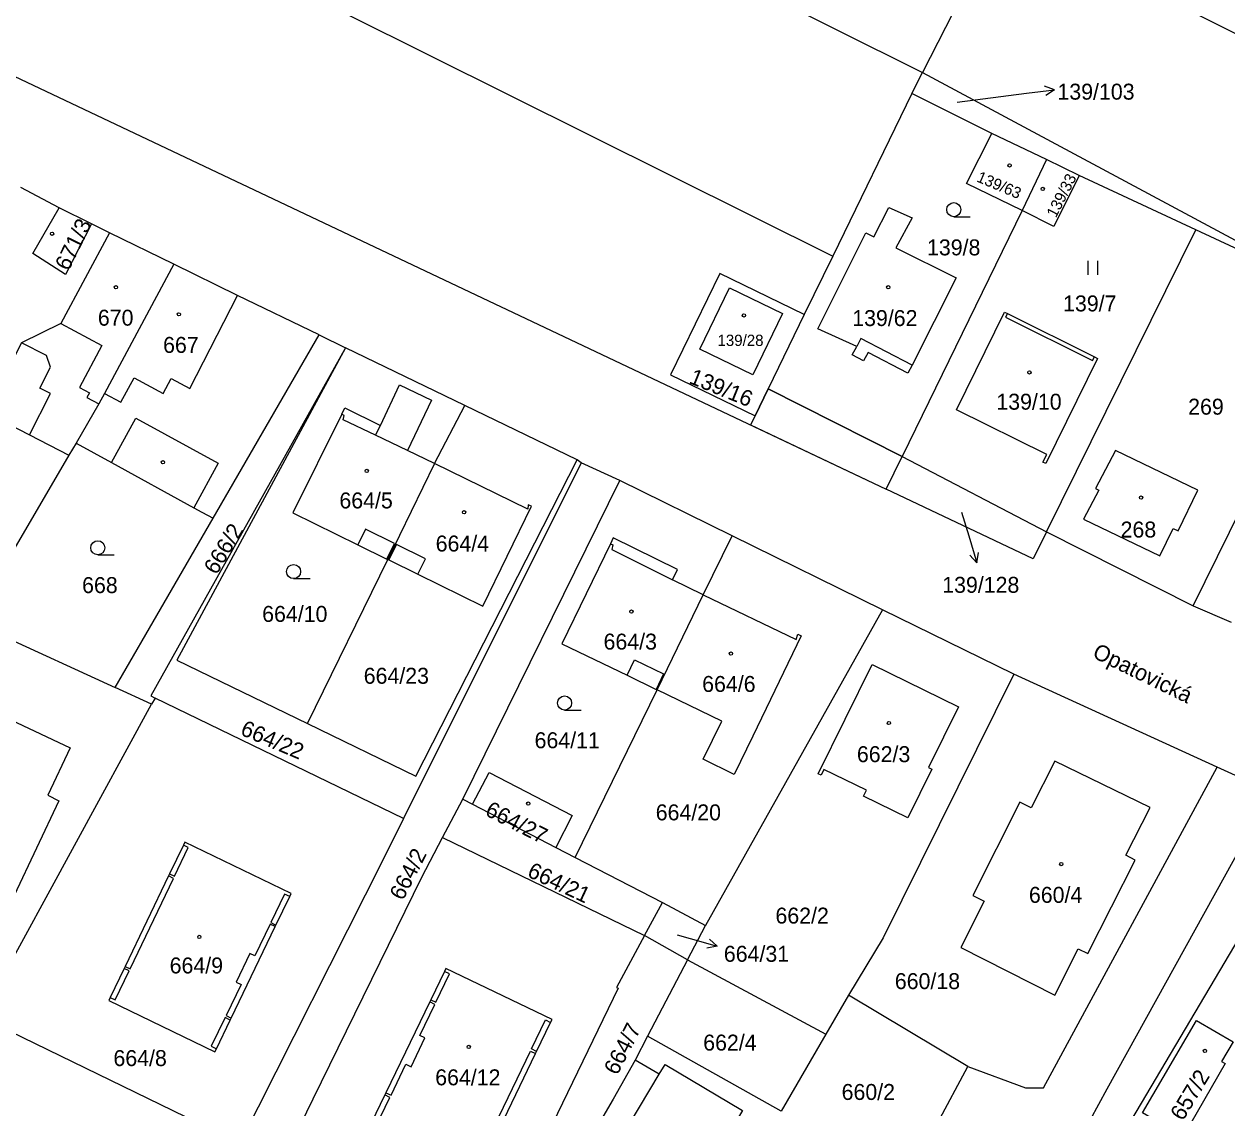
# Model space of a CAD drawing. Extents: x -756746 to -753363, y -1166406 to -1161727.
# Drawn here: x -754790.1 to -754661.9, y -1162779.4 to -1162663.9 of the extents above; entities that cross this region are included whole.
import ezdxf

# ---------------------------------------------------------------- set-up
doc = ezdxf.new("R2010")
doc.units = 0
for name, color, linetype in [('Hranice parcel', 7, 'Continuous'), ('Parcelní čísla', 7, 'Continuous'), ('Pop  PČ popisy', 7, 'Continuous'), ('Vnitřní kresba', 7, 'Continuous'), ('Věcná břemena k části', 7, 'Continuous'), ('Značky budov', 7, 'Continuous'), ('Značky kultur', 7, 'Continuous')]:
    doc.layers.add(name, color=color, linetype=linetype)

msp = doc.modelspace()

# ---------------------------------------------------------------- linework, layer by layer
at = {"layer": 'Hranice parcel'}
for p, q in [((-754684.17, -1162649.13), (-754694.33, -1162669.09)), ((-754695.48, -1162671.34), (-754694.33, -1162669.09)), ((-754694.33, -1162669.09), (-754649.41, -1162693.2)), ((-754695.48, -1162671.34), (-754703.91, -1162688.67)), ((-754686.95, -1162675.59), (-754695.48, -1162671.34)), ((-754681.12, -1162678.39), (-754686.95, -1162675.59)), ((-754681.12, -1162678.39), (-754683.73, -1162683.82)), ((-754677.65, -1162680.07), (-754681.12, -1162678.39)), ((-754665.21, -1162685.88), (-754677.65, -1162680.07)), ((-754786.33, -1162683.51), (-754790.42, -1162681.35)), ((-754782.9, -1162685.23), (-754786.33, -1162683.51)), ((-754683.73, -1162683.82), (-754696.5, -1162710.02)), ((-754780.99, -1162686.18), (-754782.9, -1162685.23)), ((-754774.14, -1162689.53), (-754780.99, -1162686.18)), ((-754681.12, -1162718.06), (-754665.21, -1162685.88)), ((-754649.41, -1162693.2), (-754665.21, -1162685.88)), ((-754703.91, -1162688.67), (-754706.94, -1162694.9)), ((-754665.48, -1162725.92), (-754649.41, -1162693.2)), ((-754706.94, -1162694.9), (-754710.8, -1162702.82)), ((-754769.94, -1162716.59), (-754758.65, -1162697.06)), ((-754758.65, -1162697.06), (-754755.83, -1162698.44)), ((-754743.12, -1162704.57), (-754755.83, -1162698.44)), ((-754710.8, -1162702.82), (-754696.5, -1162710.02)), ((-754746.34, -1162710.77), (-754743.12, -1162704.57)), ((-754731.13, -1162710.36), (-754743.12, -1162704.57)), ((-754784.55, -1162708.59), (-754785.31, -1162709.87)), ((-754785.31, -1162709.87), (-754795.69, -1162727.61)), ((-754698.2, -1162713.51), (-754696.5, -1162710.02)), ((-754696.5, -1162710.02), (-754681.12, -1162718.06)), ((-754746.34, -1162710.77), (-754751.32, -1162720.99)), ((-754730.72, -1162710.68), (-754749.64, -1162748.6)), ((-754730.72, -1162710.68), (-754731.13, -1162710.36)), ((-754726.58, -1162712.57), (-754730.72, -1162710.68)), ((-754743.31, -1162746.53), (-754726.58, -1162712.57)), ((-754714.62, -1162718.46), (-754726.58, -1162712.57)), ((-754780.37, -1162734.63), (-754769.94, -1162716.59)), ((-754717.71, -1162724.76), (-754714.62, -1162718.46)), ((-754698.59, -1162726.35), (-754714.62, -1162718.46)), ((-754681.12, -1162718.06), (-754665.48, -1162725.92)), ((-754759.89, -1162738.46), (-754751.32, -1162720.99)), ((-754722.63, -1162734.88), (-754717.71, -1162724.76)), ((-754698.59, -1162726.35), (-754717.47, -1162759.97)), ((-754684.6, -1162733.2), (-754698.59, -1162726.35)), ((-754665.48, -1162725.92), (-754661.45, -1162727.66)), ((-754795.69, -1162727.61), (-754780.37, -1162734.63)), ((-754662.93, -1162743.11), (-754684.6, -1162733.2)), ((-754776.5, -1162736.4), (-754780.37, -1162734.63)), ((-754776.11, -1162735.76), (-754776.5, -1162736.4)), ((-754749.64, -1162748.6), (-754776.11, -1162735.76)), ((-754731.36, -1162752.74), (-754722.63, -1162734.88)), ((-754794.7, -1162769.74), (-754776.5, -1162736.4)), ((-754745.48, -1162750.62), (-754743.31, -1162746.53)), ((-754743.31, -1162746.53), (-754742.29, -1162747.06)), ((-754742.29, -1162747.06), (-754733.43, -1162751.66)), ((-754652.76, -1162748.03), (-754672.65, -1162781.62)), ((-754745.48, -1162750.62), (-754723.98, -1162761.05)), ((-754733.43, -1162751.66), (-754731.36, -1162752.74)), ((-754731.36, -1162752.74), (-754722.06, -1162757.54)), ((-754723.98, -1162761.05), (-754722.06, -1162757.54)), ((-754722.06, -1162757.54), (-754717.47, -1162759.97)), ((-754719.39, -1162763.64), (-754717.47, -1162759.97)), ((-754723.98, -1162761.05), (-754724.47, -1162761.98)), ((-754719.39, -1162763.64), (-754723.98, -1162761.05)), ((-754719.39, -1162763.64), (-754723.65, -1162771.77)), ((-754719.39, -1162763.64), (-754704.65, -1162771.56)), ((-754702.24, -1162767.42), (-754704.65, -1162771.56)), ((-754689.52, -1162775), (-754702.24, -1162767.42)), ((-754794.7, -1162769.74), (-754767.07, -1162783.15)), ((-754704.65, -1162771.56), (-754709.4, -1162779.75)), ((-754723.65, -1162771.77), (-754724.95, -1162774.34)), ((-754709.4, -1162779.75), (-754723.65, -1162771.77)), ((-754722.39, -1162775.81), (-754724.95, -1162774.34)), ((-754692.75, -1162781.03), (-754689.52, -1162775))]:
    msp.add_line(p, q, dxfattribs=at)
for points in [[(-754966.87, -1162534.43), (-754964.08, -1162535.95), (-754855.65, -1162588.75), (-754824.76, -1162604.15), (-754694.33, -1162669.09)], [(-754968.19, -1162559.28), (-754874.06, -1162604.93), (-754833.26, -1162624.24), (-754703.91, -1162688.67)], [(-754962.36, -1162588.4), (-754835.57, -1162648.45), (-754698.2, -1162713.51)], [(-754606.64, -1162691.35), (-754606.24, -1162690.54), (-754609.24, -1162689.03), (-754609.65, -1162689.83), (-754613.06, -1162688.11), (-754613.46, -1162688.92), (-754634.65, -1162678.24), (-754634.25, -1162677.43), (-754637.6, -1162675.75), (-754637.17, -1162674.9), (-754640.21, -1162673.37), (-754640.63, -1162674.21), (-754644.03, -1162672.5), (-754644.43, -1162673.31), (-754669.72, -1162660.56)], [(-754683.73, -1162683.82), (-754689.66, -1162680.92), (-754686.95, -1162675.59)], [(-754677.65, -1162680.07), (-754680.34, -1162685.51), (-754683.73, -1162683.82)], [(-754782.9, -1162685.23), (-754785.68, -1162690.62), (-754789.16, -1162688.38), (-754786.33, -1162683.51)], [(-754705.48, -1162696.41), (-754700.39, -1162686.19), (-754699.51, -1162686.62), (-754697.93, -1162683.48), (-754695.46, -1162684.59), (-754697.19, -1162687.78), (-754690.76, -1162690.98), (-754695.44, -1162700.27), (-754695.9, -1162701.15), (-754700.14, -1162698.93), (-754700.62, -1162699.83), (-754701.82, -1162699.2), (-754701.35, -1162698.31), (-754705.48, -1162696.41)], [(-754780.99, -1162686.18), (-754786.17, -1162695.84), (-754790.35, -1162697.92), (-754794.16, -1162705.33), (-754789.52, -1162707.71), (-754785.31, -1162709.87)], [(-754774.14, -1162689.53), (-754781.51, -1162703.3), (-754782.11, -1162704.4), (-754784.55, -1162708.59)], [(-754758.65, -1162697.06), (-754767.33, -1162692.85), (-754774.14, -1162689.53)], [(-754706.94, -1162694.9), (-754715.93, -1162690.52), (-754721.19, -1162701.31), (-754712.19, -1162705.69), (-754710.8, -1162702.82)], [(-754712.43, -1162701.31), (-754718.06, -1162698.58), (-754714.9, -1162692.06), (-754709.26, -1162694.8), (-754712.43, -1162701.31)], [(-754681.1, -1162709.79), (-754690.72, -1162705.04), (-754685.6, -1162694.65), (-754685.3, -1162694.79), (-754676.02, -1162699.4), (-754675.69, -1162699.57), (-754681.21, -1162710.77), (-754681.51, -1162710.62), (-754681.1, -1162709.79)], [(-754755.83, -1162698.44), (-754776.57, -1162735.51), (-754776.11, -1162735.76)], [(-754755.83, -1162698.44), (-754773.82, -1162731.72), (-754759.89, -1162738.46)], [(-754746.34, -1162710.77), (-754749.23, -1162709.39), (-754752.64, -1162707.75), (-754756.08, -1162706.11), (-754755.98, -1162705.64), (-754756.23, -1162705.49), (-754761.43, -1162716.03), (-754754.51, -1162719.42), (-754751.43, -1162720.94), (-754751.32, -1162720.99)], [(-754784.55, -1162708.59), (-754780.77, -1162710.66), (-754771.99, -1162715.47), (-754771.13, -1162715.94), (-754769.94, -1162716.59)], [(-754667.09, -1162717.95), (-754664.99, -1162713.61), (-754673.78, -1162709.37), (-754675.9, -1162713.42), (-754675.54, -1162713.6), (-754677.17, -1162716.71), (-754669.04, -1162720.6), (-754667.63, -1162717.69), (-754667.09, -1162717.95)], [(-754759.89, -1162738.46), (-754748.32, -1162744.06), (-754731.13, -1162710.36)], [(-754751.32, -1162720.99), (-754751.21, -1162721.04), (-754748.12, -1162722.56), (-754741.18, -1162725.97), (-754736, -1162715.32), (-754736.35, -1162715.15), (-754736.41, -1162715.63), (-754746.34, -1162710.77)], [(-754681.12, -1162718.06), (-754682.56, -1162720.92), (-754698.2, -1162713.51)], [(-754717.71, -1162724.76), (-754720.98, -1162723.14), (-754720.45, -1162722.07), (-754727.29, -1162718.69), (-754727.59, -1162719.31), (-754732.79, -1162729.97), (-754725.83, -1162733.33), (-754722.74, -1162734.83), (-754722.63, -1162734.88)], [(-754717.71, -1162724.76), (-754707.8, -1162729.51), (-754707.63, -1162728.94), (-754707.27, -1162729.11), (-754712.43, -1162739.82), (-754714.42, -1162743.91), (-754717.7, -1162742.26), (-754715.72, -1162738.23), (-754722.63, -1162734.88)], [(-754705.15, -1162743.98), (-754705.46, -1162743.83), (-754699.69, -1162732.19), (-754690.52, -1162736.7), (-754693.7, -1162743.16), (-754693.36, -1162743.33), (-754695.91, -1162748.51), (-754700.62, -1162746.19), (-754700.32, -1162745.58), (-754704.84, -1162743.36), (-754705.15, -1162743.98)], [(-754684.6, -1162733.2), (-754698.55, -1162761.3), (-754702.24, -1162767.42)], [(-754802.45, -1162751.42), (-754803.48, -1162750.92), (-754798.7, -1162740.84), (-754797.67, -1162741.32), (-754795.28, -1162736.29), (-754785.17, -1162741.07), (-754787.56, -1162746.1), (-754786.39, -1162746.69), (-754791.13, -1162756.78), (-754792.33, -1162756.18), (-754794.7, -1162761.17), (-754804.8, -1162756.38), (-754802.45, -1162751.42)], [(-754680.25, -1162742.47), (-754682.76, -1162747.46), (-754683.96, -1162746.85), (-754688.97, -1162756.79), (-754687.77, -1162757.4), (-754690.25, -1162762.31), (-754680.24, -1162767.39), (-754677.75, -1162762.47), (-754676.73, -1162762.98), (-754671.68, -1162753.01), (-754672.69, -1162752.5), (-754670.07, -1162747.41), (-754680.25, -1162742.47)], [(-754689.52, -1162775), (-754683.37, -1162777.27), (-754681.43, -1162777.27), (-754662.93, -1162743.11)], [(-754652.76, -1162748.03), (-754657.16, -1162745.74), (-754662.93, -1162743.11)], [(-754742.29, -1162747.06), (-754740.53, -1162743.7), (-754731.67, -1162748.27), (-754733.43, -1162751.66)], [(-754749.64, -1162748.6), (-754751.82, -1162752.97), (-754767.07, -1162783.15)], [(-754769.75, -1162773.43), (-754769.59, -1162773.11), (-754768.13, -1162770.06), (-754768.02, -1162769.84), (-754763.31, -1162760.09), (-754763.24, -1162759.94), (-754761.77, -1162756.91), (-754761.62, -1162756.59), (-754772.95, -1162751.11), (-754773.11, -1162751.44), (-754774.57, -1162754.47), (-754774.68, -1162754.71), (-754779.32, -1162764.35), (-754779.43, -1162764.58), (-754780.9, -1162767.64), (-754781.06, -1162767.97), (-754769.75, -1162773.43)], [(-754762.62, -1162785.3), (-754759.26, -1162778.44), (-754747.71, -1162754.82), (-754745.48, -1162750.62)], [(-754724.47, -1162761.98), (-754726.95, -1162766.59), (-754726.79, -1162766.67), (-754737.56, -1162788.97), (-754738.7, -1162788.42), (-754742.32, -1162795.15)], [(-754751.63, -1162778.03), (-754753.09, -1162781.06), (-754753.25, -1162781.39), (-754741.95, -1162786.85), (-754741.79, -1162786.51), (-754740.32, -1162783.46), (-754740.2, -1162783.23), (-754735.57, -1162773.62), (-754735.46, -1162773.4), (-754733.97, -1162770.31), (-754733.82, -1162770), (-754745.13, -1162764.55), (-754745.28, -1162764.87), (-754746.74, -1162767.9), (-754746.86, -1162768.13), (-754751.52, -1162777.8), (-754751.63, -1162778.03)], [(-754662.08, -1162774.67), (-754666.57, -1162782.48), (-754670.89, -1162779.95), (-754665.13, -1162770.09), (-754661.24, -1162772.36), (-754662.46, -1162774.46), (-754662.08, -1162774.67)], [(-754724.95, -1162774.34), (-754727.32, -1162778.47), (-754729.99, -1162783.1), (-754735.01, -1162791.13)], [(-754722.39, -1162775.81), (-754721.78, -1162774.79), (-754713.54, -1162779.71), (-754718.46, -1162787.95), (-754725.54, -1162783.73)], [(-754725.54, -1162783.73), (-754726.69, -1162783.04), (-754722.39, -1162775.81)]]:
    msp.add_lwpolyline(points, dxfattribs=at)
at = {"layer": 'Pop  PČ popisy'}
for p, q in [((-754690.66, -1162672.28), (-754683.26, -1162671.32)), ((-754683.26, -1162671.32), (-754680.28, -1162670.95)), ((-754680.28, -1162670.95), (-754681.34, -1162670.58)), ((-754680.28, -1162670.95), (-754681.21, -1162671.57)), ((-754690.17, -1162715.95), (-754689.42, -1162718.48)), ((-754689.42, -1162718.48), (-754688.54, -1162721.35)), ((-754688.54, -1162721.35), (-754688.36, -1162720.25)), ((-754688.54, -1162721.35), (-754689.31, -1162720.54)), ((-754720.47, -1162760.97), (-754719.11, -1162761.37)), ((-754719.11, -1162761.37), (-754716.22, -1162762.2)), ((-754716.22, -1162762.2), (-754717.33, -1162762.4)), ((-754716.22, -1162762.2), (-754717.05, -1162761.44))]:
    msp.add_line(p, q, dxfattribs=at)
at = {"layer": 'Vnitřní kresba'}
for p, q in [((-754772.41, -1162702.77), (-754767.33, -1162692.85)), ((-754786.17, -1162695.84), (-754781.79, -1162698.18)), ((-754685.3, -1162694.79), (-754685.5, -1162695.19)), ((-754685.5, -1162695.19), (-754676.21, -1162699.8)), ((-754787.71, -1162699.25), (-754790.35, -1162697.92)), ((-754781.79, -1162698.18), (-754784.19, -1162702.65)), ((-754700.91, -1162697.46), (-754701.35, -1162698.31)), ((-754695.44, -1162700.27), (-754700.91, -1162697.46)), ((-754787.27, -1162700.49), (-754787.71, -1162699.25)), ((-754676.21, -1162699.8), (-754676.02, -1162699.4)), ((-754788.41, -1162702.72), (-754787.27, -1162700.49)), ((-754779.76, -1162704.24), (-754778.37, -1162701.63)), ((-754778.37, -1162701.63), (-754775.27, -1162703.29)), ((-754775.27, -1162703.29), (-754774.42, -1162701.69)), ((-754774.42, -1162701.69), (-754772.41, -1162702.77)), ((-754752.11, -1162706.71), (-754750.07, -1162702.39)), ((-754750.07, -1162702.39), (-754746.66, -1162704.02)), ((-754789.52, -1162707.71), (-754787.27, -1162703.3)), ((-754787.27, -1162703.3), (-754788.41, -1162702.72)), ((-754784.19, -1162702.65), (-754783.12, -1162703.22)), ((-754783.12, -1162703.22), (-754783.38, -1162703.72)), ((-754783.38, -1162703.72), (-754782.11, -1162704.4)), ((-754781.51, -1162703.3), (-754779.76, -1162704.24)), ((-754756.23, -1162705.49), (-754755.91, -1162704.84)), ((-754755.91, -1162704.84), (-754752.11, -1162706.71)), ((-754746.66, -1162704.02), (-754749.23, -1162709.39)), ((-754780.77, -1162710.66), (-754778.18, -1162705.93)), ((-754778.18, -1162705.93), (-754769.4, -1162710.73)), ((-754752.64, -1162707.75), (-754752.11, -1162706.71)), ((-754769.4, -1162710.73), (-754771.99, -1162715.47)), ((-754753.7, -1162717.77), (-754754.51, -1162719.42)), ((-754750.62, -1162719.29), (-754753.7, -1162717.77)), ((-754751.43, -1162720.94), (-754750.62, -1162719.29)), ((-754750.4, -1162719.39), (-754751.21, -1162721.04)), ((-754747.31, -1162720.91), (-754750.4, -1162719.39)), ((-754727.59, -1162719.31), (-754727.33, -1162719.44)), ((-754727.33, -1162719.44), (-754727.45, -1162719.94)), ((-754727.45, -1162719.94), (-754720.98, -1162723.14)), ((-754748.12, -1162722.56), (-754747.31, -1162720.91)), ((-754725.83, -1162733.33), (-754725.03, -1162731.68)), ((-754725.03, -1162731.68), (-754721.93, -1162733.18)), ((-754721.93, -1162733.18), (-754722.74, -1162734.83)), ((-754674.65, -1162777.37), (-754657.16, -1162745.74)), ((-754774.04, -1162754.73), (-754772.59, -1162751.69)), ((-754772.59, -1162751.69), (-754773.11, -1162751.44)), ((-754778.79, -1162764.6), (-754774.16, -1162754.96)), ((-754774.16, -1162754.96), (-754774.68, -1162754.71)), ((-754774.57, -1162754.47), (-754774.04, -1162754.73)), ((-754762.32, -1162756.65), (-754763.78, -1162759.67)), ((-754761.77, -1162756.91), (-754762.32, -1162756.65)), ((-754763.85, -1162759.83), (-754765.48, -1162763.21)), ((-754763.31, -1162760.09), (-754763.85, -1162759.83)), ((-754763.78, -1162759.67), (-754763.24, -1162759.94)), ((-754766.02, -1162762.95), (-754767.5, -1162766.01)), ((-754765.48, -1162763.21), (-754766.02, -1162762.95)), ((-754780.38, -1162767.89), (-754778.9, -1162764.83)), ((-754778.9, -1162764.83), (-754779.43, -1162764.58)), ((-754779.32, -1162764.35), (-754778.79, -1162764.6)), ((-754746.2, -1162768.16), (-754744.74, -1162765.13)), ((-754744.74, -1162765.13), (-754745.28, -1162764.87)), ((-754766.96, -1162766.27), (-754768.56, -1162769.58)), ((-754767.5, -1162766.01), (-754766.96, -1162766.27)), ((-754780.9, -1162767.64), (-754780.38, -1162767.89)), ((-754747.9, -1162771.69), (-754746.31, -1162768.39)), ((-754746.31, -1162768.39), (-754746.86, -1162768.13)), ((-754746.74, -1162767.9), (-754746.2, -1162768.16)), ((-754768.66, -1162769.8), (-754770.13, -1162772.84)), ((-754768.13, -1162770.06), (-754768.66, -1162769.8)), ((-754768.56, -1162769.58), (-754768.02, -1162769.84)), ((-754736, -1162773.14), (-754734.51, -1162770.05)), ((-754734.51, -1162770.05), (-754733.97, -1162770.31)), ((-754770.13, -1162772.84), (-754769.59, -1162773.11)), ((-754748.85, -1162775.03), (-754747.36, -1162771.95)), ((-754747.36, -1162771.95), (-754747.9, -1162771.69)), ((-754740.74, -1162782.97), (-754736.11, -1162773.36)), ((-754736.11, -1162773.36), (-754735.57, -1162773.62)), ((-754735.46, -1162773.4), (-754736, -1162773.14)), ((-754750.98, -1162778.06), (-754749.39, -1162774.77)), ((-754749.39, -1162774.77), (-754748.85, -1162775.03)), ((-754751.09, -1162778.3), (-754751.63, -1162778.03)), ((-754751.52, -1162777.8), (-754750.98, -1162778.06)), ((-754684.04, -1162794.61), (-754674.65, -1162777.37)), ((-754752.55, -1162781.33), (-754751.09, -1162778.3))]:
    msp.add_line(p, q, dxfattribs=at)
at = {"layer": 'Věcná břemena k části'}
msp.add_lwpolyline([(-754712.66, -1162706.66), (-754698.2, -1162713.51), (-754696.5, -1162710.02), (-754710.8, -1162702.82), (-754712.19, -1162705.69)], close=True, dxfattribs=at)
at = {"layer": 'Značky budov'}
for centre in [(-754685.06, -1162679.01), (-754681.53, -1162681.51), (-754787.1, -1162686.29), (-754780.3, -1162691.99), (-754697.99, -1162691.98), (-754773.59, -1162694.87), (-754713.38, -1162694.99), (-754682.95, -1162701.06), (-754775.29, -1162710.63), (-754753.57, -1162711.55), (-754671.05, -1162714.4), (-754743.19, -1162715.96), (-754725.36, -1162726.54), (-754714.76, -1162731.02), (-754697.92, -1162738.41), (-754736.36, -1162746.99), (-754679.56, -1162753.44), (-754771.41, -1162761.2), (-754742.7, -1162772.92), (-754664.24, -1162773.35)]:
    msp.add_circle(centre, 0.175, dxfattribs=at)
at = {"layer": 'Značky kultur'}
for p, q in [((-754691.01, -1162684.47), (-754689.26, -1162684.47)), ((-754676.67, -1162690.67), (-754676.67, -1162689.17)), ((-754675.67, -1162690.67), (-754675.67, -1162689.17)), ((-754782.23, -1162720.49), (-754780.48, -1162720.49)), ((-754761.36, -1162723.03), (-754759.61, -1162723.03)), ((-754732.48, -1162737.03), (-754730.73, -1162737.03))]:
    msp.add_line(p, q, dxfattribs=at)
for centre in [(-754691.01, -1162683.72), (-754782.23, -1162719.74), (-754761.36, -1162722.28), (-754732.48, -1162736.28)]:
    msp.add_circle(centre, 0.75, dxfattribs=at)

# ---------------------------------------------------------------- texts
at = {"layer": 'Parcelní čísla'}
for s, height, p in [('139/103', 1.7, (-754679.96, -1162672)), ('139/8', 1.7, (-754693.86, -1162688.59)), ('139/7', 1.7, (-754679.36, -1162694.56)), ('670', 1.7, (-754782.22, -1162696.08)), ('139/62', 1.7, (-754701.83, -1162696.12)), ('667', 1.7, (-754775.27, -1162698.98)), ('139/28', 1.2, (-754716.19, -1162698.24)), ('139/10', 1.7, (-754686.47, -1162705.03)), ('269', 1.7, (-754666.03, -1162705.56)), ('664/5', 1.7, (-754756.48, -1162715.55)), ('268', 1.7, (-754673.23, -1162718.65)), ('664/4', 1.7, (-754746.22, -1162720.14)), ('668', 1.7, (-754783.9, -1162724.57)), ('139/128', 1.7, (-754692.24, -1162724.54)), ('664/10', 1.7, (-754764.71, -1162727.64)), ('664/3', 1.7, (-754728.33, -1162730.59)), ('664/23', 1.7, (-754753.89, -1162734.23)), ('664/6', 1.7, (-754717.82, -1162735.1)), ('664/11', 1.7, (-754735.68, -1162741.1)), ('662/3', 1.7, (-754701.33, -1162742.58)), ('664/20', 1.7, (-754722.77, -1162748.78)), ('660/4', 1.7, (-754683, -1162757.57)), ('662/2', 1.7, (-754710.01, -1162759.78)), ('664/31', 1.7, (-754715.51, -1162763.85)), ('664/9', 1.7, (-754774.57, -1162765.09)), ('660/18', 1.7, (-754697.29, -1162766.76)), ('662/4', 1.7, (-754717.71, -1162773.31)), ('664/8', 1.7, (-754780.56, -1162774.96)), ('664/12', 1.7, (-754746.27, -1162777.01)), ('660/2', 1.7, (-754702.96, -1162778.57))]:
    msp.add_text(s, height=height, dxfattribs=at).set_placement(p)
for s, height, rotation, p in [('139/63', 1.2, 337, (-754688.66, -1162680.69)), ('139/33', 1.2, 63, (-754680.12, -1162684.66)), ('671/3', 1.7, 64, (-754785.34, -1162690.33)), ('139/16', 1.7, 338, (-754719.32, -1162702.17)), ('666/2', 1.7, 59, (-754769.58, -1162722.71)), ('664/22', 1.7, 337, (-754767.14, -1162739.62)), ('664/27', 1.7, 333, (-754741.07, -1162748.18)), ('664/2', 1.7, 63, (-754749.71, -1162757.41)), ('664/21', 1.7, 335, (-754736.57, -1162754.72)), ('664/7', 1.7, 63, (-754726.87, -1162776.02)), ('657/2', 1.7, 59, (-754666.59, -1162780.89))]:
    msp.add_text(s, height=height, rotation=rotation, dxfattribs=at).set_placement(p)
at = {"layer": 'Pop  PČ popisy'}
msp.add_text('Opatovická', height=1.7, rotation=334, dxfattribs=at).set_placement((-754676.34, -1162731.37))

doc.saveas('drawing.dxf')
